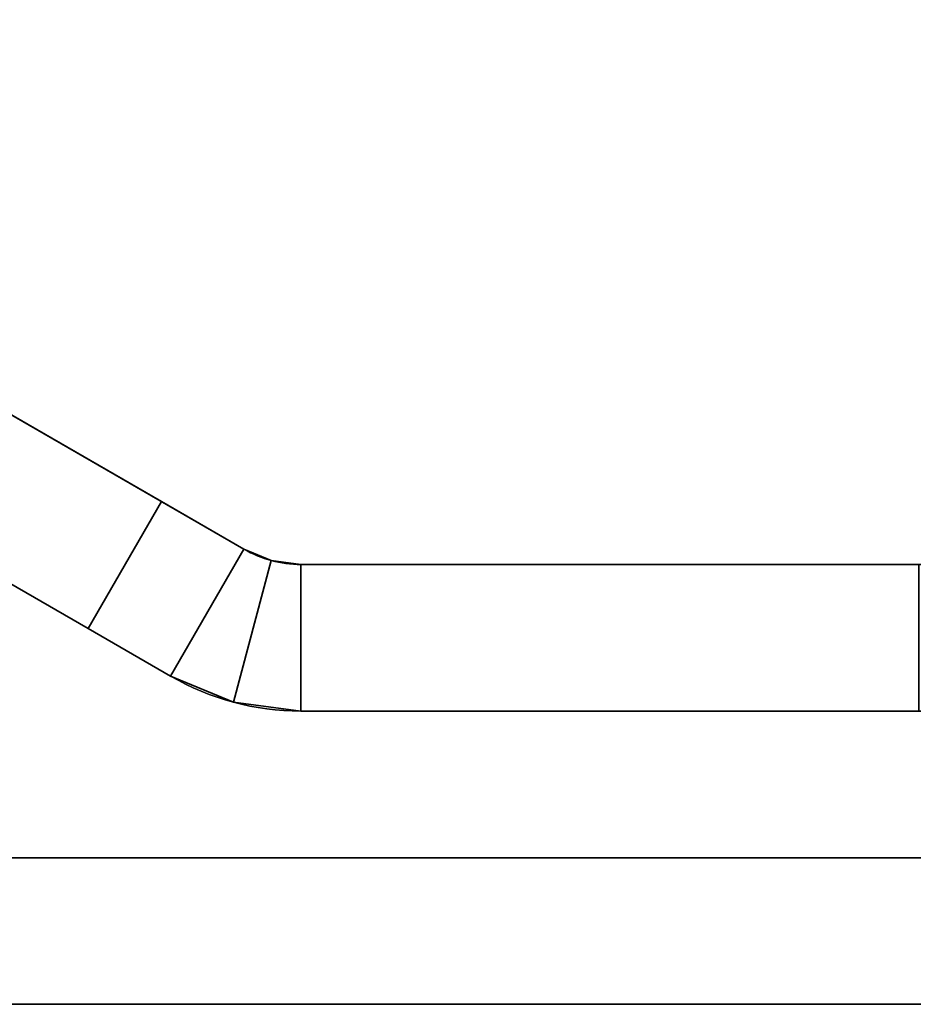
# Model space of a CAD drawing. Header units: millimetres. Extents: x -523 to 5173, y -130 to 66.
# Tile 1048 of 1056: x 1095.92 to 1100.8, y -63 to -57.63. Entities that reach past the tile are written whole.
import ezdxf

# ---------------------------------------------------------------- set-up
doc = ezdxf.new("R2010")
doc.units = ezdxf.units.MM
doc.layers.add('151', color=7, linetype='Continuous', true_color=0xffffff)

# ---------------------------------------------------------------- blocks, each defined once
blk = doc.blocks.new('UG_SURFACE_089')
at = {"layer": '151', "color": 252, "linetype": 'Continuous', "lineweight": 35}
for points in [[(1092.1398, -57.6278, 0.95), (1096.6936, -60.257, 0.95), (1096.2937, -60.9498, 0.95), (1091.7398, -58.3206, 0.95)], [(1091.7398, -58.3206, 2040.9501), (1096.2937, -60.9498, 2040.9501), (1096.6936, -60.257, 2040.9501), (1092.1398, -57.6278, 2040.9501)], [(1096.6936, -60.257, 2040.9501), (1092.1398, -57.6278, 1224.95), (1092.1398, -57.6278, 1632.9499)], [(1092.1398, -57.6278, 1632.9499), (1092.1398, -57.6278, 2040.9501), (1096.6936, -60.257, 2040.9501)], [(1097.1433, -60.5166, 2040.9501), (1097.1433, -60.5166, 0.95), (1092.1398, -57.6278, 816.95), (1092.1398, -57.6278, 1224.95)], [(1097.1433, -60.5166, 0.95), (1092.1398, -57.6278, 408.95), (1092.1398, -57.6278, 816.95)], [(1092.1398, -57.6278, 408.95), (1097.1433, -60.5166, 0.95), (1096.6936, -60.257, 0.95)], [(1096.6936, -60.257, 0.95), (1092.1398, -57.6278, 0.95), (1092.1398, -57.6278, 408.95)], [(1096.6936, -60.257, 2040.9501), (1097.1433, -60.5166, 2040.9501), (1092.1398, -57.6278, 1224.95)], [(1096.2937, -60.9498, 2040.9501), (1091.7398, -58.3206, 2040.9501), (1091.7398, -58.3206, 0.95), (1096.2937, -60.9498, 0.95)], [(1097.1433, -60.5166, 2040.9501), (1096.6936, -60.257, 2040.9501), (1096.2937, -60.9498, 2040.9501), (1096.7432, -61.2094, 2040.9501)], [(1096.7432, -61.2094, 0.95), (1096.2937, -60.9498, 0.95), (1096.6936, -60.257, 0.95), (1097.1433, -60.5166, 0.95)], [(1096.7432, -61.2094, 2040.9501), (1097.0864, -61.3515, 2040.9501), (1097.2935, -60.5788, 2040.9501), (1097.1433, -60.5166, 2040.9501)], [(1097.1433, -60.5166, 0.95), (1097.2935, -60.5788, 0.95), (1097.0864, -61.3515, 0.95), (1096.7432, -61.2094, 0.95)], [(1097.2935, -60.5788, 2040.9501), (1097.2935, -60.5788, 0.95), (1097.1433, -60.5166, 0.95), (1097.1433, -60.5166, 2040.9501)], [(1097.0864, -61.3515, 2040.9501), (1097.4547, -61.4, 2040.9501), (1097.4547, -60.6, 2040.9501), (1097.2935, -60.5788, 2040.9501)], [(1097.2935, -60.5788, 0.95), (1097.4547, -60.6, 0.95), (1097.4547, -61.4, 0.95), (1097.0864, -61.3515, 0.95)], [(1097.2935, -60.5788, 0.95), (1097.4547, -60.6, 441.6643), (1097.4547, -60.6, 154.5214)], [(1097.4547, -60.6, 154.5214), (1097.4547, -60.6, 4.9), (1097.2935, -60.5788, 0.95)], [(1097.2935, -60.5788, 0.95), (1097.4547, -60.6, 1015.95), (1097.4547, -60.6, 728.8072)], [(1097.4547, -60.6, 728.8072), (1097.4547, -60.6, 441.6643), (1097.2935, -60.5788, 0.95)], [(1097.2935, -60.5788, 2040.9501), (1097.4547, -60.6, 1877.3786), (1097.4547, -60.6, 1590.2357)], [(1097.4547, -60.6, 1590.2357), (1097.4547, -60.6, 1303.0928), (1097.2935, -60.5788, 2040.9501)], [(1097.4547, -60.6, 1303.0928), (1097.4547, -60.6, 1015.95), (1097.2935, -60.5788, 0.95), (1097.2935, -60.5788, 2040.9501)], [(1097.4547, -60.6, 4.9), (1097.4547, -60.6, 0.95), (1097.2935, -60.5788, 0.95)], [(1097.2935, -60.5788, 2040.9501), (1097.4547, -60.6, 2040.9501), (1097.4547, -60.6, 1877.3786)], [(1100.8272, -60.6, 2040.9501), (1097.4547, -60.6, 2040.9501), (1097.4547, -61.4, 2040.9501), (1100.8272, -61.4, 2040.9501)], [(1100.8272, -61.4, 0.95), (1097.4547, -61.4, 0.95), (1097.4547, -60.6, 0.95), (1100.8272, -60.6, 0.95)], [(1100.8272, -60.6, 0.95), (1097.4547, -60.6, 0.95), (1097.4547, -60.6, 4.9), (1100.8272, -60.6, 4.9)], [(1100.8272, -60.6, 4.9), (1097.4547, -60.6, 4.9), (1097.4547, -60.6, 154.5214), (1100.8272, -60.6, 154.5214)], [(1100.8272, -60.6, 154.5214), (1097.4547, -60.6, 154.5214), (1097.4547, -60.6, 441.6643), (1100.8272, -60.6, 441.6643)], [(1100.8272, -60.6, 441.6643), (1097.4547, -60.6, 441.6643), (1097.4547, -60.6, 728.8072), (1100.8272, -60.6, 728.8072)], [(1100.8272, -60.6, 728.8072), (1097.4547, -60.6, 728.8072), (1097.4547, -60.6, 1015.95), (1100.8272, -60.6, 1015.95)], [(1100.8272, -60.6, 1015.95), (1097.4547, -60.6, 1015.95), (1097.4547, -60.6, 1303.0928), (1100.8272, -60.6, 1303.0928)], [(1100.8272, -60.6, 1303.0928), (1097.4547, -60.6, 1303.0928), (1097.4547, -60.6, 1590.2357), (1100.8272, -60.6, 1590.2357)], [(1100.8272, -60.6, 1590.2357), (1097.4547, -60.6, 1590.2357), (1097.4547, -60.6, 1877.3786), (1100.8272, -60.6, 1877.3786)], [(1100.8272, -60.6, 1877.3786), (1097.4547, -60.6, 1877.3786), (1097.4547, -60.6, 2040.9501), (1100.8272, -60.6, 2040.9501)], [(1096.2937, -60.9498, 0.95), (1096.7432, -61.2094, 0.95), (1096.7432, -61.2094, 2040.9501), (1096.2937, -60.9498, 2040.9501)], [(1096.7432, -61.2094, 2040.9501), (1096.7432, -61.2094, 0.95), (1097.0864, -61.3515, 0.95), (1097.0864, -61.3515, 2040.9501)], [(1097.0864, -61.3515, 2040.9501), (1097.4547, -61.4, 1590.2357), (1097.4547, -61.4, 1877.3786)], [(1097.4547, -61.4, 1877.3786), (1097.4547, -61.4, 2040.9501), (1097.0864, -61.3515, 2040.9501)], [(1097.0864, -61.3515, 2040.9501), (1097.4547, -61.4, 1303.0928), (1097.4547, -61.4, 1590.2357)], [(1097.0864, -61.3515, 2040.9501), (1097.0864, -61.3515, 0.95), (1097.4547, -61.4, 1015.95), (1097.4547, -61.4, 1303.0928)], [(1097.0864, -61.3515, 0.95), (1097.4547, -61.4, 728.8072), (1097.4547, -61.4, 1015.95)], [(1097.0864, -61.3515, 0.95), (1097.4547, -61.4, 154.5214), (1097.4547, -61.4, 441.6643)], [(1097.4547, -61.4, 441.6643), (1097.4547, -61.4, 728.8072), (1097.0864, -61.3515, 0.95)], [(1097.0864, -61.3515, 0.95), (1097.4547, -61.4, 4.9), (1097.4547, -61.4, 154.5214)], [(1097.0864, -61.3515, 0.95), (1097.4547, -61.4, 0.95), (1097.4547, -61.4, 4.9)], [(1100.8272, -61.4, 2040.9501), (1097.4547, -61.4, 2040.9501), (1097.4547, -61.4, 1877.3786), (1100.8272, -61.4, 1877.3786)], [(1100.8272, -61.4, 1877.3786), (1097.4547, -61.4, 1877.3786), (1097.4547, -61.4, 1590.2357), (1100.8272, -61.4, 1590.2357)], [(1100.8272, -61.4, 1590.2357), (1097.4547, -61.4, 1590.2357), (1097.4547, -61.4, 1303.0928), (1100.8272, -61.4, 1303.0928)], [(1100.8272, -61.4, 1303.0928), (1097.4547, -61.4, 1303.0928), (1097.4547, -61.4, 1015.95), (1100.8272, -61.4, 1015.95)], [(1100.8272, -61.4, 1015.95), (1097.4547, -61.4, 1015.95), (1097.4547, -61.4, 728.8072), (1100.8272, -61.4, 728.8072)], [(1100.8272, -61.4, 728.8072), (1097.4547, -61.4, 728.8072), (1097.4547, -61.4, 441.6643), (1100.8272, -61.4, 441.6643)], [(1100.8272, -61.4, 441.6643), (1097.4547, -61.4, 441.6643), (1097.4547, -61.4, 154.5214), (1100.8272, -61.4, 154.5214)], [(1100.8272, -61.4, 154.5214), (1097.4547, -61.4, 154.5214), (1097.4547, -61.4, 4.9), (1100.8272, -61.4, 4.9)], [(1100.8272, -61.4, 4.9), (1097.4547, -61.4, 4.9), (1097.4547, -61.4, 0.95), (1100.8272, -61.4, 0.95)], [(1091.5289, -63, 0.95), (1091.5289, -62.2, 0.95), (1113.1634, -62.2, 0.95), (1113.1634, -63, 0.95)], [(1091.5289, -63, 2040.9501), (1113.1634, -63, 2040.9501), (1113.1634, -62.2, 2040.9501), (1091.5289, -62.2, 2040.9501)], [(1162.2338, -62.2, 1034.2295), (1091.5289, -62.2, 2040.9501), (1162.2311, -62.2, 1106.2044)], [(1113.1634, -62.2, 2.55), (1091.5289, -62.2, 2040.9501), (1162.2338, -62.2, 1034.2295)], [(1322.65, -62.2, 1764.902), (1091.5289, -62.2, 2040.9501), (1113.1634, -62.2, 2039.5384)], [(1091.5289, -62.2, 2040.9501), (1113.1634, -62.2, 2040.9501), (1113.1634, -62.2, 2039.5384)], [(1091.5289, -62.2, 2040.9501), (1322.65, -62.2, 1764.902), (1322.65, -62.2, 1409.9021), (1163.7731, -62.2, 1110.95)], [(1163.7731, -62.2, 1110.95), (1162.2311, -62.2, 1106.2044), (1091.5289, -62.2, 2040.9501)], [(1113.1634, -62.2, 2.55), (1113.1634, -62.2, 0.95), (1091.5289, -62.2, 0.95), (1091.5289, -62.2, 2040.9501)], [(1322.65, -63, 1764.902), (1091.5289, -63, 2040.9501), (1162.2311, -63, 1106.2044), (1163.7731, -63, 1110.95)], [(1162.2311, -63, 1106.2044), (1091.5289, -63, 2040.9501), (1113.1634, -63, 2.55)], [(1113.1634, -63, 2039.5384), (1091.5289, -63, 2040.9501), (1322.65, -63, 1764.902)], [(1113.1634, -63, 2039.5384), (1113.1634, -63, 2040.9501), (1091.5289, -63, 2040.9501)], [(1091.5289, -63, 2040.9501), (1091.5289, -63, 0.95), (1113.1634, -63, 0.95), (1113.1634, -63, 2.55)]]:
    blk.add_3dface(points, dxfattribs=at)

msp = doc.modelspace()

# ---------------------------------------------------------------- linework, layer by layer
at = {"layer": '151', "color": 253, "linetype": 'Continuous', "lineweight": -3}
for p, q in [((1096.6936, -60.257, 2040.95), (1092.1398, -57.6278, 2040.95)), ((1092.1398, -57.6278, 0.95), (1096.6936, -60.257, 0.95)), ((1091.7398, -58.3206, 0.95), (1096.2936, -60.9498, 0.95)), ((1096.2936, -60.9498, 2040.95), (1091.7398, -58.3206, 2040.95)), ((1096.2936, -60.9498, 0.95), (1096.6936, -60.257, 0.95)), ((1096.2936, -60.9498, 2040.95), (1096.6936, -60.257, 2040.95)), ((1097.1433, -60.5166, 2040.95), (1096.6936, -60.257, 2040.95)), ((1096.6936, -60.257, 0.95), (1097.1433, -60.5166, 0.95)), ((1097.1433, -60.5166, 0.95), (1097.1433, -60.5166, 2040.95)), ((1097.4546, -61.4, 0.95), (1097.4546, -60.6, 0.95)), ((1097.4546, -60.6, 2040.95), (1097.4546, -60.6, 0.95)), ((1097.4546, -61.4, 2040.95), (1097.4546, -60.6, 2040.95)), ((1110.2999, -60.6, 2040.95), (1097.4546, -60.6, 2040.95)), ((1097.4546, -60.6, 0.95), (1110.2999, -60.6, 0.95)), ((1096.7433, -61.2094, 2040.95), (1096.2936, -60.9498, 2040.95)), ((1096.2936, -60.9498, 0.95), (1096.7433, -61.2094, 0.95)), ((1096.7433, -61.2094, 0.95), (1096.7433, -61.2094, 2040.95)), ((1097.4546, -61.4, 0.95), (1110.2999, -61.4, 0.95)), ((1110.2999, -61.4, 2040.95), (1097.4546, -61.4, 2040.95)), ((1097.4546, -61.4, 2040.95), (1097.4546, -61.4, 0.95)), ((1113.1634, -62.2, 0.95), (1091.5289, -62.2, 0.95)), ((1091.5289, -62.2, 2040.95), (1113.1634, -62.2, 2040.95)), ((1113.1634, -63, 0.95), (1091.5289, -63, 0.95)), ((1091.5289, -63, 2040.95), (1113.1634, -63, 2040.95))]:
    msp.add_line(p, q, dxfattribs=at)
at = {"layer": '151', "color": 253, "linetype": 'Continuous', "lineweight": -3, "extrusion": (-1.29296e-15, 1.65492e-15, -1)}
msp.add_arc((-1097.4546, -59.9773, -2040.95), 0.6227, 270, 300, dxfattribs=at)
at = {"layer": '151', "color": 253, "linetype": 'Continuous', "lineweight": -3}
for radius in [0.6227, 1.4227]:
    msp.add_arc((1097.4546, -59.9773, 0.95), radius, 240, 270, dxfattribs=at)
at = {"layer": '151', "color": 253, "linetype": 'Continuous', "lineweight": -3, "extrusion": (-2.46811e-15, 1.42496e-15, -1)}
msp.add_arc((-1097.4546, -59.9773, -2040.95), 1.4227, 270, 300, dxfattribs=at)

# ---------------------------------------------------------------- block references
at = {"layer": '151', "color": 253, "linetype": 'Continuous', "lineweight": -3}
msp.add_blockref('UG_SURFACE_089', (0, 0), dxfattribs=at)

doc.saveas('drawing.dxf')
